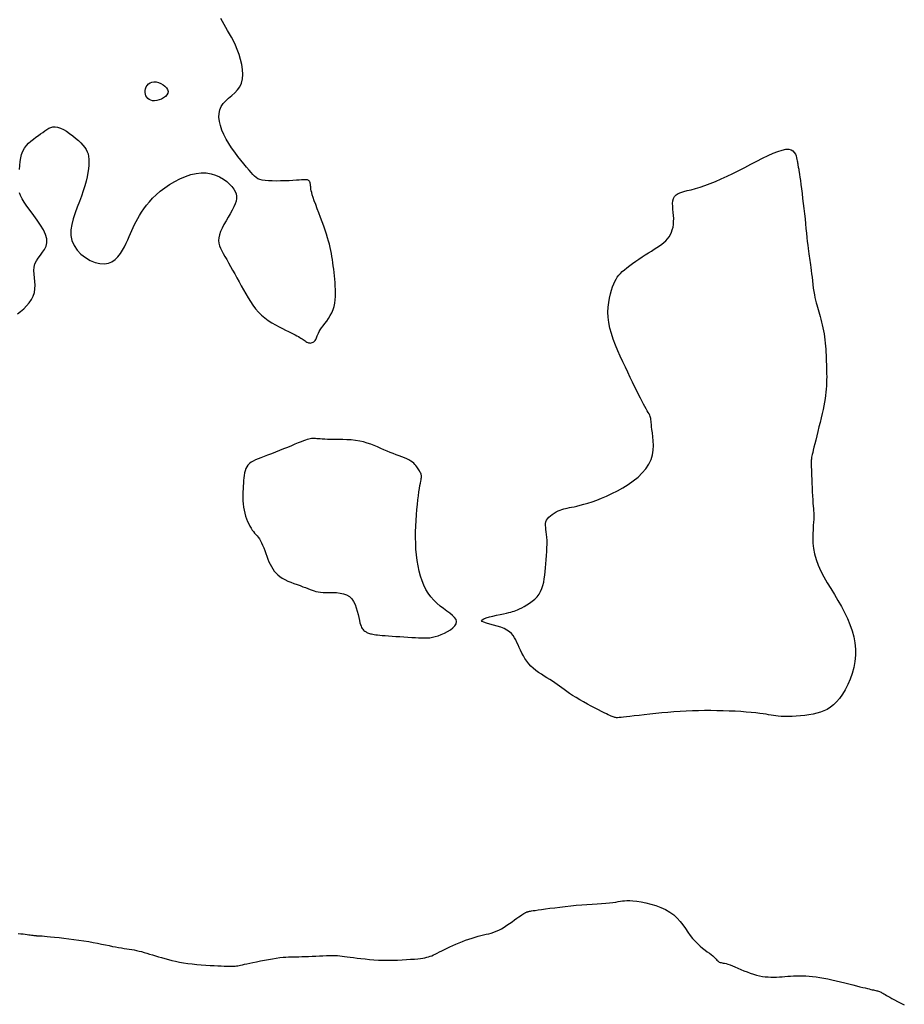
# Model space of a CAD drawing. Header units: millimetres. Extents: x 32690613 to 32693367, y 5343692 to 5344708.
# Tile 670 of 1009: x 32692819 to 32692837, y 5344531 to 5344551. Entities that reach past the tile are written whole.
import ezdxf

# ---------------------------------------------------------------- set-up
doc = ezdxf.new("R2010")
doc.units = ezdxf.units.MM
doc.header["$LTSCALE"] = 20
doc.layers.add('02-DGM_HL_490.50', color=52, linetype='Continuous')
doc.layers.add('02-DGM_HL_491.00', color=62, linetype='Continuous')

msp = doc.modelspace()

# ---------------------------------------------------------------- linework, layer by layer
at = {"layer": '02-DGM_HL_490.50', "elevation": 490.5, "flags": 128}
for points in [[(32692819.221, 5344548.297), (32692819.226, 5344548.375), (32692819.234, 5344548.454), (32692819.246, 5344548.53), (32692819.264, 5344548.603), (32692819.289, 5344548.67), (32692819.322, 5344548.73), (32692819.361, 5344548.783), (32692819.405, 5344548.831), (32692819.453, 5344548.874), (32692819.503, 5344548.914), (32692819.554, 5344548.95), (32692819.604, 5344548.984), (32692819.651, 5344549.018), (32692819.695, 5344549.05), (32692819.736, 5344549.081), (32692819.776, 5344549.11), (32692819.815, 5344549.133), (32692819.856, 5344549.151), (32692819.899, 5344549.162), (32692819.945, 5344549.164), (32692819.996, 5344549.156), (32692820.052, 5344549.137), (32692820.113, 5344549.108), (32692820.176, 5344549.072), (32692820.24, 5344549.029), (32692820.303, 5344548.983), (32692820.363, 5344548.933), (32692820.419, 5344548.884), (32692820.469, 5344548.835), (32692820.512, 5344548.789), (32692820.548, 5344548.745), (32692820.576, 5344548.701), (32692820.599, 5344548.657), (32692820.615, 5344548.611), (32692820.626, 5344548.561), (32692820.633, 5344548.508), (32692820.634, 5344548.448), (32692820.632, 5344548.382), (32692820.625, 5344548.31), (32692820.614, 5344548.231), (32692820.598, 5344548.146), (32692820.577, 5344548.055), (32692820.551, 5344547.959), (32692820.519, 5344547.858), (32692820.482, 5344547.751), (32692820.439, 5344547.64), (32692820.394, 5344547.526), (32692820.351, 5344547.41), (32692820.312, 5344547.293), (32692820.283, 5344547.177), (32692820.267, 5344547.063), (32692820.267, 5344546.952), (32692820.287, 5344546.846), (32692820.33, 5344546.747), (32692820.393, 5344546.655), (32692820.472, 5344546.573), (32692820.561, 5344546.503), (32692820.658, 5344546.445), (32692820.757, 5344546.403), (32692820.855, 5344546.378), (32692820.947, 5344546.372), (32692821.029, 5344546.385), (32692821.102, 5344546.415), (32692821.167, 5344546.46), (32692821.224, 5344546.517), (32692821.274, 5344546.581), (32692821.319, 5344546.651), (32692821.358, 5344546.723), (32692821.393, 5344546.794), (32692821.424, 5344546.862), (32692821.453, 5344546.927), (32692821.48, 5344546.99), (32692821.507, 5344547.051), (32692821.534, 5344547.111), (32692821.562, 5344547.172), (32692821.592, 5344547.233), (32692821.626, 5344547.296), (32692821.663, 5344547.361), (32692821.704, 5344547.428), (32692821.751, 5344547.496), (32692821.804, 5344547.566), (32692821.863, 5344547.637), (32692821.929, 5344547.708), (32692822.003, 5344547.779), (32692822.085, 5344547.85), (32692822.176, 5344547.919), (32692822.274, 5344547.987), (32692822.378, 5344548.049), (32692822.485, 5344548.105), (32692822.595, 5344548.153), (32692822.705, 5344548.191), (32692822.814, 5344548.216), (32692822.92, 5344548.228), (32692823.022, 5344548.224), (32692823.118, 5344548.207), (32692823.209, 5344548.179), (32692823.292, 5344548.142), (32692823.368, 5344548.097), (32692823.436, 5344548.049), (32692823.494, 5344547.998), (32692823.543, 5344547.946), (32692823.581, 5344547.897), (32692823.61, 5344547.849), (32692823.628, 5344547.801), (32692823.637, 5344547.752), (32692823.636, 5344547.702), (32692823.627, 5344547.649), (32692823.609, 5344547.592), (32692823.583, 5344547.531), (32692823.549, 5344547.465), (32692823.51, 5344547.394), (32692823.467, 5344547.321), (32692823.423, 5344547.247), (32692823.381, 5344547.172), (32692823.343, 5344547.099), (32692823.311, 5344547.029), (32692823.287, 5344546.963), (32692823.274, 5344546.903), (32692823.271, 5344546.846), (32692823.277, 5344546.793), (32692823.29, 5344546.741), (32692823.31, 5344546.69), (32692823.336, 5344546.637), (32692823.366, 5344546.582), (32692823.4, 5344546.523), (32692823.436, 5344546.459), (32692823.475, 5344546.391), (32692823.515, 5344546.319), (32692823.557, 5344546.244), (32692823.6, 5344546.167), (32692823.644, 5344546.087), (32692823.688, 5344546.006), (32692823.733, 5344545.925), (32692823.778, 5344545.843), (32692823.824, 5344545.762), (32692823.871, 5344545.683), (32692823.919, 5344545.605), (32692823.971, 5344545.53), (32692824.025, 5344545.459), (32692824.083, 5344545.392), (32692824.146, 5344545.329), (32692824.213, 5344545.272), (32692824.283, 5344545.219), (32692824.356, 5344545.172), (32692824.429, 5344545.129), (32692824.501, 5344545.09), (32692824.57, 5344545.055), (32692824.635, 5344545.024), (32692824.694, 5344544.996), (32692824.746, 5344544.971), (32692824.792, 5344544.949), (32692824.832, 5344544.928), (32692824.866, 5344544.91), (32692824.897, 5344544.893), (32692824.924, 5344544.877), (32692824.948, 5344544.862), (32692824.971, 5344544.847), (32692824.991, 5344544.832), (32692825.011, 5344544.818), (32692825.03, 5344544.804), (32692825.048, 5344544.792), (32692825.066, 5344544.781), (32692825.084, 5344544.772), (32692825.102, 5344544.766), (32692825.12, 5344544.763), (32692825.138, 5344544.762), (32692825.157, 5344544.765), (32692825.175, 5344544.77), (32692825.193, 5344544.778), (32692825.21, 5344544.789), (32692825.225, 5344544.801), (32692825.238, 5344544.815), (32692825.249, 5344544.83), (32692825.258, 5344544.847), (32692825.265, 5344544.865), (32692825.272, 5344544.885), (32692825.279, 5344544.908), (32692825.288, 5344544.933), (32692825.301, 5344544.961), (32692825.317, 5344544.993), (32692825.339, 5344545.028), (32692825.366, 5344545.068), (32692825.398, 5344545.111), (32692825.434, 5344545.158), (32692825.471, 5344545.209), (32692825.507, 5344545.263), (32692825.542, 5344545.32), (32692825.574, 5344545.379), (32692825.601, 5344545.442), (32692825.621, 5344545.506), (32692825.636, 5344545.573), (32692825.645, 5344545.641), (32692825.65, 5344545.71), (32692825.651, 5344545.78), (32692825.65, 5344545.851), (32692825.646, 5344545.921), (32692825.641, 5344545.992), (32692825.635, 5344546.061), (32692825.629, 5344546.13), (32692825.622, 5344546.198), (32692825.614, 5344546.265), (32692825.605, 5344546.331), (32692825.596, 5344546.396), (32692825.587, 5344546.46), (32692825.576, 5344546.523), (32692825.566, 5344546.584), (32692825.554, 5344546.646), (32692825.541, 5344546.708), (32692825.526, 5344546.771), (32692825.509, 5344546.837), (32692825.489, 5344546.906), (32692825.466, 5344546.979), (32692825.44, 5344547.058), (32692825.41, 5344547.142), (32692825.378, 5344547.23), (32692825.345, 5344547.32), (32692825.311, 5344547.409), (32692825.278, 5344547.496), (32692825.247, 5344547.579), (32692825.219, 5344547.654), (32692825.196, 5344547.721), (32692825.178, 5344547.778), (32692825.166, 5344547.824), (32692825.157, 5344547.863), (32692825.151, 5344547.895), (32692825.148, 5344547.921), (32692825.146, 5344547.942), (32692825.144, 5344547.961), (32692825.143, 5344547.978), (32692825.141, 5344547.995), (32692825.137, 5344548.011), (32692825.133, 5344548.026), (32692825.128, 5344548.04), (32692825.121, 5344548.052), (32692825.113, 5344548.063), (32692825.104, 5344548.072), (32692825.094, 5344548.079), (32692825.083, 5344548.084), (32692825.069, 5344548.087), (32692825.051, 5344548.087), (32692825.028, 5344548.087), (32692824.998, 5344548.085), (32692824.96, 5344548.082), (32692824.912, 5344548.078), (32692824.854, 5344548.074), (32692824.785, 5344548.07), (32692824.706, 5344548.066), (32692824.622, 5344548.063), (32692824.534, 5344548.061), (32692824.447, 5344548.06), (32692824.363, 5344548.061), (32692824.285, 5344548.064), (32692824.216, 5344548.07), (32692824.159, 5344548.079), (32692824.112, 5344548.091), (32692824.072, 5344548.107), (32692824.037, 5344548.129), (32692824.004, 5344548.156), (32692823.97, 5344548.191), (32692823.933, 5344548.232), (32692823.891, 5344548.283), (32692823.841, 5344548.341), (32692823.785, 5344548.408), (32692823.725, 5344548.482), (32692823.662, 5344548.561), (32692823.599, 5344548.645), (32692823.537, 5344548.733), (32692823.478, 5344548.823), (32692823.424, 5344548.915), (32692823.378, 5344549.007), (32692823.339, 5344549.098), (32692823.309, 5344549.187), (32692823.288, 5344549.274), (32692823.279, 5344549.358), (32692823.281, 5344549.437), (32692823.295, 5344549.511), (32692823.323, 5344549.578), (32692823.365, 5344549.639), (32692823.417, 5344549.694), (32692823.476, 5344549.747), (32692823.538, 5344549.8), (32692823.599, 5344549.855), (32692823.655, 5344549.913), (32692823.703, 5344549.979), (32692823.739, 5344550.053), (32692823.759, 5344550.137), (32692823.765, 5344550.23), (32692823.759, 5344550.329), (32692823.743, 5344550.432), (32692823.718, 5344550.536), (32692823.687, 5344550.638), (32692823.651, 5344550.736), (32692823.613, 5344550.828), (32692823.573, 5344550.912), (32692823.534, 5344550.988), (32692823.494, 5344551.058), (32692823.456, 5344551.123), (32692823.418, 5344551.185), (32692823.383, 5344551.245), (32692823.35, 5344551.304), (32692823.32, 5344551.365)], [(32692819.179, 5344545.357), (32692819.243, 5344545.404), (32692819.306, 5344545.458), (32692819.365, 5344545.516), (32692819.418, 5344545.579), (32692819.464, 5344545.645), (32692819.5, 5344545.715), (32692819.524, 5344545.788), (32692819.536, 5344545.862), (32692819.537, 5344545.938), (32692819.533, 5344546.014), (32692819.525, 5344546.09), (32692819.518, 5344546.165), (32692819.514, 5344546.237), (32692819.519, 5344546.306), (32692819.535, 5344546.372), (32692819.564, 5344546.433), (32692819.603, 5344546.492), (32692819.647, 5344546.549), (32692819.692, 5344546.608), (32692819.731, 5344546.668), (32692819.762, 5344546.733), (32692819.779, 5344546.803), (32692819.776, 5344546.882), (32692819.751, 5344546.969), (32692819.707, 5344547.063), (32692819.65, 5344547.162), (32692819.582, 5344547.262), (32692819.51, 5344547.361), (32692819.439, 5344547.457), (32692819.372, 5344547.547), (32692819.316, 5344547.628), (32692819.273, 5344547.699), (32692819.243, 5344547.762), (32692819.224, 5344547.818)]]:
    msp.add_lwpolyline(points, dxfattribs=at)
for points in [[(32692821.953, 5344550.08), (32692821.999, 5344550.077), (32692822.047, 5344550.065), (32692822.095, 5344550.046), (32692822.141, 5344550.02), (32692822.181, 5344549.99), (32692822.213, 5344549.956), (32692822.235, 5344549.92), (32692822.244, 5344549.883), (32692822.238, 5344549.847), (32692822.219, 5344549.813), (32692822.189, 5344549.781), (32692822.151, 5344549.753), (32692822.108, 5344549.729), (32692822.061, 5344549.71), (32692822.013, 5344549.697), (32692821.968, 5344549.692), (32692821.926, 5344549.694), (32692821.89, 5344549.703), (32692821.858, 5344549.719), (32692821.831, 5344549.74), (32692821.809, 5344549.766), (32692821.793, 5344549.796), (32692821.782, 5344549.83), (32692821.778, 5344549.865), (32692821.779, 5344549.902), (32692821.787, 5344549.939), (32692821.801, 5344549.975), (32692821.82, 5344550.007), (32692821.845, 5344550.036), (32692821.876, 5344550.059), (32692821.912, 5344550.074)], [(32692832.412, 5344537.242), (32692832.288, 5344537.23), (32692832.165, 5344537.218), (32692832.046, 5344537.206), (32692831.933, 5344537.193), (32692831.826, 5344537.18), (32692831.729, 5344537.169), (32692831.642, 5344537.158), (32692831.568, 5344537.149), (32692831.507, 5344537.142), (32692831.459, 5344537.138), (32692831.421, 5344537.135), (32692831.391, 5344537.133), (32692831.368, 5344537.134), (32692831.349, 5344537.136), (32692831.333, 5344537.139), (32692831.318, 5344537.143), (32692831.301, 5344537.149), (32692831.282, 5344537.156), (32692831.26, 5344537.166), (32692831.233, 5344537.178), (32692831.201, 5344537.193), (32692831.163, 5344537.212), (32692831.117, 5344537.234), (32692831.063, 5344537.262), (32692831, 5344537.294), (32692830.93, 5344537.33), (32692830.855, 5344537.37), (32692830.777, 5344537.412), (32692830.697, 5344537.455), (32692830.619, 5344537.499), (32692830.544, 5344537.543), (32692830.474, 5344537.586), (32692830.411, 5344537.627), (32692830.354, 5344537.667), (32692830.302, 5344537.705), (32692830.253, 5344537.741), (32692830.206, 5344537.777), (32692830.159, 5344537.812), (32692830.111, 5344537.846), (32692830.062, 5344537.88), (32692830.009, 5344537.914), (32692829.953, 5344537.948), (32692829.896, 5344537.982), (32692829.839, 5344538.018), (32692829.782, 5344538.056), (32692829.727, 5344538.096), (32692829.674, 5344538.139), (32692829.625, 5344538.184), (32692829.581, 5344538.233), (32692829.541, 5344538.285), (32692829.505, 5344538.339), (32692829.473, 5344538.394), (32692829.443, 5344538.45), (32692829.415, 5344538.506), (32692829.39, 5344538.561), (32692829.366, 5344538.615), (32692829.342, 5344538.667), (32692829.319, 5344538.716), (32692829.293, 5344538.762), (32692829.263, 5344538.806), (32692829.229, 5344538.847), (32692829.188, 5344538.885), (32692829.139, 5344538.919), (32692829.081, 5344538.949), (32692829.013, 5344538.976), (32692828.938, 5344539), (32692828.862, 5344539.021), (32692828.788, 5344539.041), (32692828.723, 5344539.059), (32692828.671, 5344539.076), (32692828.635, 5344539.093), (32692828.622, 5344539.11), (32692828.634, 5344539.129), (32692828.668, 5344539.147), (32692828.719, 5344539.167), (32692828.783, 5344539.185), (32692828.854, 5344539.204), (32692828.929, 5344539.221), (32692829.002, 5344539.237), (32692829.069, 5344539.251), (32692829.126, 5344539.263), (32692829.174, 5344539.273), (32692829.215, 5344539.283), (32692829.252, 5344539.293), (32692829.286, 5344539.303), (32692829.32, 5344539.316), (32692829.356, 5344539.331), (32692829.396, 5344539.35), (32692829.442, 5344539.372), (32692829.492, 5344539.399), (32692829.545, 5344539.43), (32692829.599, 5344539.465), (32692829.653, 5344539.505), (32692829.703, 5344539.548), (32692829.75, 5344539.595), (32692829.791, 5344539.647), (32692829.824, 5344539.703), (32692829.85, 5344539.762), (32692829.871, 5344539.825), (32692829.887, 5344539.892), (32692829.899, 5344539.961), (32692829.909, 5344540.034), (32692829.917, 5344540.11), (32692829.923, 5344540.188), (32692829.93, 5344540.269), (32692829.937, 5344540.351), (32692829.943, 5344540.433), (32692829.948, 5344540.515), (32692829.952, 5344540.594), (32692829.954, 5344540.669), (32692829.954, 5344540.741), (32692829.951, 5344540.806), (32692829.946, 5344540.865), (32692829.939, 5344540.918), (32692829.932, 5344540.966), (32692829.927, 5344541.009), (32692829.923, 5344541.049), (32692829.924, 5344541.086), (32692829.93, 5344541.12), (32692829.943, 5344541.153), (32692829.964, 5344541.185), (32692829.991, 5344541.216), (32692830.023, 5344541.245), (32692830.06, 5344541.273), (32692830.099, 5344541.299), (32692830.14, 5344541.322), (32692830.181, 5344541.342), (32692830.22, 5344541.36), (32692830.257, 5344541.373), (32692830.293, 5344541.384), (32692830.329, 5344541.393), (32692830.367, 5344541.402), (32692830.408, 5344541.41), (32692830.453, 5344541.419), (32692830.503, 5344541.429), (32692830.561, 5344541.442), (32692830.628, 5344541.459), (32692830.702, 5344541.479), (32692830.783, 5344541.503), (32692830.871, 5344541.531), (32692830.964, 5344541.565), (32692831.063, 5344541.603), (32692831.167, 5344541.647), (32692831.274, 5344541.697), (32692831.385, 5344541.753), (32692831.495, 5344541.815), (32692831.604, 5344541.883), (32692831.709, 5344541.955), (32692831.806, 5344542.033), (32692831.893, 5344542.116), (32692831.967, 5344542.203), (32692832.027, 5344542.294), (32692832.07, 5344542.389), (32692832.097, 5344542.486), (32692832.112, 5344542.583), (32692832.117, 5344542.677), (32692832.114, 5344542.768), (32692832.107, 5344542.853), (32692832.098, 5344542.931), (32692832.089, 5344542.999), (32692832.082, 5344543.055), (32692832.077, 5344543.102), (32692832.074, 5344543.141), (32692832.072, 5344543.172), (32692832.069, 5344543.2), (32692832.066, 5344543.223), (32692832.061, 5344543.246), (32692832.053, 5344543.268), (32692832.043, 5344543.292), (32692832.03, 5344543.319), (32692832.013, 5344543.349), (32692831.994, 5344543.383), (32692831.972, 5344543.422), (32692831.946, 5344543.466), (32692831.918, 5344543.517), (32692831.887, 5344543.574), (32692831.853, 5344543.639), (32692831.817, 5344543.712), (32692831.778, 5344543.791), (32692831.736, 5344543.876), (32692831.692, 5344543.967), (32692831.646, 5344544.063), (32692831.598, 5344544.165), (32692831.548, 5344544.27), (32692831.496, 5344544.379), (32692831.444, 5344544.491), (32692831.393, 5344544.606), (32692831.345, 5344544.721), (32692831.301, 5344544.837), (32692831.263, 5344544.953), (32692831.232, 5344545.067), (32692831.21, 5344545.179), (32692831.197, 5344545.288), (32692831.194, 5344545.393), (32692831.198, 5344545.493), (32692831.209, 5344545.589), (32692831.225, 5344545.678), (32692831.244, 5344545.761), (32692831.265, 5344545.837), (32692831.288, 5344545.905), (32692831.31, 5344545.964), (32692831.333, 5344546.016), (32692831.358, 5344546.062), (32692831.384, 5344546.104), (32692831.414, 5344546.143), (32692831.447, 5344546.18), (32692831.486, 5344546.217), (32692831.53, 5344546.255), (32692831.58, 5344546.295), (32692831.636, 5344546.337), (32692831.695, 5344546.381), (32692831.758, 5344546.425), (32692831.823, 5344546.47), (32692831.888, 5344546.513), (32692831.953, 5344546.555), (32692832.016, 5344546.596), (32692832.077, 5344546.633), (32692832.134, 5344546.669), (32692832.189, 5344546.703), (32692832.24, 5344546.737), (32692832.287, 5344546.771), (32692832.331, 5344546.806), (32692832.371, 5344546.843), (32692832.406, 5344546.882), (32692832.437, 5344546.924), (32692832.463, 5344546.969), (32692832.486, 5344547.017), (32692832.503, 5344547.067), (32692832.517, 5344547.12), (32692832.526, 5344547.176), (32692832.53, 5344547.234), (32692832.531, 5344547.295), (32692832.527, 5344547.357), (32692832.522, 5344547.421), (32692832.515, 5344547.484), (32692832.511, 5344547.546), (32692832.51, 5344547.604), (32692832.514, 5344547.657), (32692832.526, 5344547.705), (32692832.547, 5344547.746), (32692832.579, 5344547.779), (32692832.621, 5344547.805), (32692832.674, 5344547.827), (32692832.736, 5344547.846), (32692832.807, 5344547.864), (32692832.886, 5344547.883), (32692832.973, 5344547.906), (32692833.067, 5344547.933), (32692833.167, 5344547.967), (32692833.272, 5344548.007), (32692833.383, 5344548.053), (32692833.498, 5344548.104), (32692833.616, 5344548.158), (32692833.736, 5344548.216), (32692833.857, 5344548.276), (32692833.98, 5344548.338), (32692834.102, 5344548.401), (32692834.223, 5344548.464), (32692834.34, 5344548.523), (32692834.452, 5344548.577), (32692834.557, 5344548.625), (32692834.653, 5344548.663), (32692834.738, 5344548.69), (32692834.812, 5344548.705), (32692834.872, 5344548.705), (32692834.92, 5344548.693), (32692834.957, 5344548.671), (32692834.985, 5344548.641), (32692835.006, 5344548.607), (32692835.02, 5344548.57), (32692835.03, 5344548.534), (32692835.037, 5344548.501), (32692835.043, 5344548.472), (32692835.047, 5344548.448), (32692835.051, 5344548.429), (32692835.054, 5344548.412), (32692835.056, 5344548.398), (32692835.058, 5344548.386), (32692835.06, 5344548.375), (32692835.062, 5344548.364), (32692835.064, 5344548.353), (32692835.067, 5344548.34), (32692835.07, 5344548.323), (32692835.074, 5344548.302), (32692835.078, 5344548.274), (32692835.084, 5344548.238), (32692835.091, 5344548.193), (32692835.099, 5344548.137), (32692835.108, 5344548.069), (32692835.119, 5344547.99), (32692835.131, 5344547.902), (32692835.143, 5344547.807), (32692835.155, 5344547.707), (32692835.168, 5344547.603), (32692835.18, 5344547.498), (32692835.192, 5344547.393), (32692835.203, 5344547.289), (32692835.213, 5344547.188), (32692835.223, 5344547.09), (32692835.232, 5344546.997), (32692835.241, 5344546.909), (32692835.249, 5344546.828), (32692835.257, 5344546.753), (32692835.265, 5344546.687), (32692835.272, 5344546.629), (32692835.279, 5344546.577), (32692835.286, 5344546.531), (32692835.294, 5344546.487), (32692835.301, 5344546.443), (32692835.308, 5344546.399), (32692835.315, 5344546.351), (32692835.322, 5344546.297), (32692835.33, 5344546.236), (32692835.338, 5344546.17), (32692835.346, 5344546.099), (32692835.354, 5344546.027), (32692835.363, 5344545.953), (32692835.372, 5344545.881), (32692835.382, 5344545.811), (32692835.393, 5344545.746), (32692835.404, 5344545.687), (32692835.416, 5344545.633), (32692835.429, 5344545.583), (32692835.442, 5344545.536), (32692835.455, 5344545.49), (32692835.469, 5344545.444), (32692835.483, 5344545.398), (32692835.498, 5344545.35), (32692835.512, 5344545.299), (32692835.527, 5344545.245), (32692835.541, 5344545.189), (32692835.554, 5344545.131), (32692835.567, 5344545.072), (32692835.579, 5344545.011), (32692835.59, 5344544.949), (32692835.599, 5344544.887), (32692835.607, 5344544.825), (32692835.614, 5344544.762), (32692835.619, 5344544.7), (32692835.624, 5344544.638), (32692835.627, 5344544.575), (32692835.63, 5344544.513), (32692835.633, 5344544.451), (32692835.635, 5344544.388), (32692835.638, 5344544.326), (32692835.64, 5344544.263), (32692835.642, 5344544.201), (32692835.643, 5344544.138), (32692835.644, 5344544.076), (32692835.643, 5344544.013), (32692835.641, 5344543.95), (32692835.638, 5344543.888), (32692835.634, 5344543.825), (32692835.627, 5344543.761), (32692835.62, 5344543.696), (32692835.61, 5344543.629), (32692835.598, 5344543.559), (32692835.584, 5344543.485), (32692835.569, 5344543.407), (32692835.551, 5344543.324), (32692835.531, 5344543.236), (32692835.509, 5344543.145), (32692835.487, 5344543.052), (32692835.464, 5344542.959), (32692835.442, 5344542.87), (32692835.42, 5344542.785), (32692835.401, 5344542.707), (32692835.384, 5344542.639), (32692835.37, 5344542.581), (32692835.359, 5344542.533), (32692835.35, 5344542.494), (32692835.343, 5344542.462), (32692835.338, 5344542.436), (32692835.334, 5344542.415), (32692835.332, 5344542.396), (32692835.33, 5344542.38), (32692835.329, 5344542.364), (32692835.328, 5344542.347), (32692835.328, 5344542.327), (32692835.328, 5344542.303), (32692835.329, 5344542.274), (32692835.33, 5344542.237), (32692835.332, 5344542.19), (32692835.334, 5344542.134), (32692835.337, 5344542.066), (32692835.34, 5344541.989), (32692835.344, 5344541.905), (32692835.347, 5344541.819), (32692835.351, 5344541.732), (32692835.356, 5344541.648), (32692835.36, 5344541.569), (32692835.364, 5344541.5), (32692835.369, 5344541.441), (32692835.373, 5344541.39), (32692835.377, 5344541.346), (32692835.38, 5344541.305), (32692835.381, 5344541.264), (32692835.382, 5344541.22), (32692835.38, 5344541.171), (32692835.377, 5344541.114), (32692835.372, 5344541.045), (32692835.366, 5344540.967), (32692835.362, 5344540.88), (32692835.361, 5344540.785), (32692835.365, 5344540.684), (32692835.376, 5344540.577), (32692835.397, 5344540.467), (32692835.428, 5344540.353), (32692835.471, 5344540.238), (32692835.525, 5344540.12), (32692835.587, 5344540.002), (32692835.655, 5344539.882), (32692835.726, 5344539.762), (32692835.8, 5344539.64), (32692835.872, 5344539.519), (32692835.942, 5344539.396), (32692836.006, 5344539.274), (32692836.065, 5344539.151), (32692836.116, 5344539.028), (32692836.159, 5344538.904), (32692836.193, 5344538.781), (32692836.217, 5344538.656), (32692836.23, 5344538.532), (32692836.231, 5344538.407), (32692836.219, 5344538.281), (32692836.196, 5344538.157), (32692836.162, 5344538.036), (32692836.121, 5344537.919), (32692836.073, 5344537.808), (32692836.02, 5344537.704), (32692835.963, 5344537.61), (32692835.904, 5344537.527), (32692835.844, 5344537.455), (32692835.783, 5344537.395), (32692835.72, 5344537.345), (32692835.656, 5344537.304), (32692835.589, 5344537.271), (32692835.518, 5344537.244), (32692835.444, 5344537.223), (32692835.366, 5344537.205), (32692835.283, 5344537.191), (32692835.197, 5344537.18), (32692835.11, 5344537.171), (32692835.023, 5344537.165), (32692834.939, 5344537.161), (32692834.859, 5344537.159), (32692834.784, 5344537.159), (32692834.717, 5344537.161), (32692834.658, 5344537.165), (32692834.607, 5344537.171), (32692834.559, 5344537.178), (32692834.512, 5344537.185), (32692834.463, 5344537.194), (32692834.41, 5344537.203), (32692834.35, 5344537.213), (32692834.281, 5344537.222), (32692834.199, 5344537.232), (32692834.107, 5344537.241), (32692834.005, 5344537.249), (32692833.896, 5344537.257), (32692833.78, 5344537.264), (32692833.66, 5344537.27), (32692833.536, 5344537.274), (32692833.411, 5344537.277), (32692833.286, 5344537.278), (32692833.161, 5344537.278), (32692833.036, 5344537.276), (32692832.911, 5344537.272), (32692832.786, 5344537.267), (32692832.661, 5344537.26), (32692832.537, 5344537.251)], [(32692826.23, 5344538.908), (32692826.244, 5344538.898), (32692826.258, 5344538.888), (32692826.272, 5344538.879), (32692826.288, 5344538.871), (32692826.304, 5344538.863), (32692826.322, 5344538.856), (32692826.342, 5344538.85), (32692826.362, 5344538.844), (32692826.385, 5344538.838), (32692826.41, 5344538.833), (32692826.438, 5344538.828), (32692826.471, 5344538.824), (32692826.508, 5344538.819), (32692826.552, 5344538.814), (32692826.603, 5344538.81), (32692826.661, 5344538.805), (32692826.728, 5344538.8), (32692826.802, 5344538.795), (32692826.88, 5344538.789), (32692826.961, 5344538.784), (32692827.043, 5344538.779), (32692827.124, 5344538.774), (32692827.202, 5344538.769), (32692827.275, 5344538.765), (32692827.341, 5344538.761), (32692827.402, 5344538.758), (32692827.459, 5344538.757), (32692827.513, 5344538.759), (32692827.567, 5344538.763), (32692827.621, 5344538.772), (32692827.677, 5344538.785), (32692827.736, 5344538.803), (32692827.8, 5344538.827), (32692827.865, 5344538.856), (32692827.929, 5344538.89), (32692827.989, 5344538.926), (32692828.04, 5344538.966), (32692828.08, 5344539.007), (32692828.106, 5344539.048), (32692828.114, 5344539.09), (32692828.103, 5344539.132), (32692828.074, 5344539.173), (32692828.03, 5344539.215), (32692827.976, 5344539.259), (32692827.913, 5344539.305), (32692827.846, 5344539.354), (32692827.777, 5344539.406), (32692827.711, 5344539.464), (32692827.648, 5344539.527), (32692827.591, 5344539.595), (32692827.538, 5344539.668), (32692827.491, 5344539.747), (32692827.449, 5344539.831), (32692827.411, 5344539.921), (32692827.379, 5344540.016), (32692827.351, 5344540.117), (32692827.329, 5344540.223), (32692827.311, 5344540.333), (32692827.298, 5344540.447), (32692827.288, 5344540.563), (32692827.283, 5344540.681), (32692827.28, 5344540.8), (32692827.281, 5344540.918), (32692827.284, 5344541.036), (32692827.289, 5344541.151), (32692827.297, 5344541.262), (32692827.306, 5344541.37), (32692827.316, 5344541.472), (32692827.326, 5344541.567), (32692827.337, 5344541.654), (32692827.348, 5344541.733), (32692827.359, 5344541.801), (32692827.368, 5344541.859), (32692827.377, 5344541.906), (32692827.384, 5344541.946), (32692827.39, 5344541.978), (32692827.395, 5344542.004), (32692827.398, 5344542.026), (32692827.399, 5344542.045), (32692827.398, 5344542.062), (32692827.395, 5344542.078), (32692827.391, 5344542.095), (32692827.384, 5344542.111), (32692827.376, 5344542.128), (32692827.367, 5344542.145), (32692827.356, 5344542.163), (32692827.344, 5344542.181), (32692827.331, 5344542.201), (32692827.317, 5344542.222), (32692827.302, 5344542.244), (32692827.285, 5344542.267), (32692827.265, 5344542.29), (32692827.241, 5344542.313), (32692827.214, 5344542.336), (32692827.182, 5344542.359), (32692827.145, 5344542.381), (32692827.102, 5344542.403), (32692827.054, 5344542.424), (32692827.002, 5344542.445), (32692826.946, 5344542.466), (32692826.887, 5344542.488), (32692826.826, 5344542.51), (32692826.763, 5344542.534), (32692826.7, 5344542.56), (32692826.636, 5344542.588), (32692826.572, 5344542.616), (32692826.506, 5344542.646), (32692826.439, 5344542.674), (32692826.37, 5344542.701), (32692826.297, 5344542.726), (32692826.221, 5344542.748), (32692826.142, 5344542.766), (32692826.058, 5344542.779), (32692825.971, 5344542.789), (32692825.883, 5344542.794), (32692825.796, 5344542.798), (32692825.712, 5344542.799), (32692825.631, 5344542.8), (32692825.557, 5344542.8), (32692825.49, 5344542.8), (32692825.432, 5344542.802), (32692825.382, 5344542.805), (32692825.339, 5344542.808), (32692825.302, 5344542.811), (32692825.269, 5344542.814), (32692825.24, 5344542.816), (32692825.214, 5344542.817), (32692825.189, 5344542.817), (32692825.164, 5344542.815), (32692825.137, 5344542.811), (32692825.109, 5344542.805), (32692825.077, 5344542.796), (32692825.041, 5344542.784), (32692824.998, 5344542.768), (32692824.949, 5344542.75), (32692824.892, 5344542.727), (32692824.826, 5344542.7), (32692824.753, 5344542.67), (32692824.675, 5344542.638), (32692824.593, 5344542.605), (32692824.509, 5344542.571), (32692824.426, 5344542.537), (32692824.345, 5344542.506), (32692824.268, 5344542.476), (32692824.197, 5344542.45), (32692824.132, 5344542.426), (32692824.074, 5344542.403), (32692824.021, 5344542.381), (32692823.974, 5344542.358), (32692823.933, 5344542.334), (32692823.898, 5344542.307), (32692823.868, 5344542.277), (32692823.844, 5344542.243), (32692823.826, 5344542.204), (32692823.811, 5344542.162), (32692823.8, 5344542.116), (32692823.792, 5344542.067), (32692823.786, 5344542.016), (32692823.781, 5344541.962), (32692823.777, 5344541.907), (32692823.773, 5344541.849), (32692823.769, 5344541.791), (32692823.766, 5344541.731), (32692823.765, 5344541.67), (32692823.765, 5344541.609), (32692823.767, 5344541.547), (32692823.772, 5344541.485), (32692823.779, 5344541.423), (32692823.79, 5344541.361), (32692823.804, 5344541.3), (32692823.821, 5344541.24), (32692823.84, 5344541.183), (32692823.861, 5344541.128), (32692823.884, 5344541.078), (32692823.907, 5344541.031), (32692823.931, 5344540.99), (32692823.956, 5344540.954), (32692823.981, 5344540.922), (32692824.005, 5344540.893), (32692824.03, 5344540.865), (32692824.055, 5344540.837), (32692824.079, 5344540.807), (32692824.102, 5344540.774), (32692824.125, 5344540.736), (32692824.147, 5344540.692), (32692824.168, 5344540.643), (32692824.19, 5344540.59), (32692824.211, 5344540.535), (32692824.232, 5344540.478), (32692824.253, 5344540.42), (32692824.275, 5344540.364), (32692824.297, 5344540.309), (32692824.321, 5344540.257), (32692824.346, 5344540.209), (32692824.373, 5344540.163), (32692824.403, 5344540.12), (32692824.437, 5344540.08), (32692824.475, 5344540.042), (32692824.518, 5344540.007), (32692824.566, 5344539.975), (32692824.62, 5344539.945), (32692824.679, 5344539.916), (32692824.741, 5344539.89), (32692824.804, 5344539.866), (32692824.867, 5344539.843), (32692824.929, 5344539.822), (32692824.987, 5344539.801), (32692825.041, 5344539.782), (32692825.088, 5344539.764), (32692825.132, 5344539.746), (32692825.173, 5344539.73), (32692825.213, 5344539.716), (32692825.253, 5344539.704), (32692825.297, 5344539.695), (32692825.345, 5344539.688), (32692825.399, 5344539.684), (32692825.461, 5344539.683), (32692825.529, 5344539.683), (32692825.6, 5344539.683), (32692825.673, 5344539.68), (32692825.745, 5344539.672), (32692825.813, 5344539.658), (32692825.877, 5344539.635), (32692825.933, 5344539.602), (32692825.98, 5344539.556), (32692826.018, 5344539.501), (32692826.049, 5344539.438), (32692826.074, 5344539.371), (32692826.094, 5344539.302), (32692826.11, 5344539.235), (32692826.124, 5344539.171), (32692826.136, 5344539.115), (32692826.147, 5344539.067), (32692826.159, 5344539.028), (32692826.17, 5344538.996), (32692826.182, 5344538.97), (32692826.194, 5344538.949), (32692826.206, 5344538.933), (32692826.218, 5344538.919)]]:
    msp.add_lwpolyline(points, close=True, dxfattribs=at)
at = {"layer": '02-DGM_HL_491.00', "elevation": 491, "flags": 128}
msp.add_lwpolyline([(32692819.195, 5344532.743), (32692819.247, 5344532.737), (32692819.294, 5344532.731), (32692819.337, 5344532.726), (32692819.376, 5344532.721), (32692819.41, 5344532.716), (32692819.441, 5344532.712), (32692819.468, 5344532.709), (32692819.49, 5344532.706), (32692819.51, 5344532.703), (32692819.526, 5344532.701), (32692819.539, 5344532.699), (32692819.55, 5344532.698), (32692819.559, 5344532.697), (32692819.567, 5344532.696), (32692819.574, 5344532.696), (32692819.581, 5344532.696), (32692819.588, 5344532.695), (32692819.596, 5344532.695), (32692819.609, 5344532.695), (32692819.626, 5344532.694), (32692819.651, 5344532.693), (32692819.684, 5344532.69), (32692819.728, 5344532.687), (32692819.784, 5344532.682), (32692819.853, 5344532.675), (32692819.934, 5344532.667), (32692820.025, 5344532.657), (32692820.122, 5344532.647), (32692820.223, 5344532.634), (32692820.327, 5344532.621), (32692820.431, 5344532.607), (32692820.532, 5344532.591), (32692820.629, 5344532.575), (32692820.721, 5344532.558), (32692820.808, 5344532.542), (32692820.89, 5344532.525), (32692820.968, 5344532.508), (32692821.042, 5344532.493), (32692821.111, 5344532.479), (32692821.176, 5344532.466), (32692821.237, 5344532.456), (32692821.295, 5344532.446), (32692821.35, 5344532.438), (32692821.402, 5344532.43), (32692821.453, 5344532.422), (32692821.503, 5344532.414), (32692821.552, 5344532.406), (32692821.602, 5344532.396), (32692821.653, 5344532.384), (32692821.704, 5344532.371), (32692821.757, 5344532.356), (32692821.812, 5344532.34), (32692821.868, 5344532.323), (32692821.926, 5344532.306), (32692821.986, 5344532.287), (32692822.048, 5344532.268), (32692822.112, 5344532.249), (32692822.179, 5344532.23), (32692822.249, 5344532.211), (32692822.322, 5344532.193), (32692822.398, 5344532.176), (32692822.477, 5344532.159), (32692822.56, 5344532.144), (32692822.646, 5344532.131), (32692822.736, 5344532.12), (32692822.827, 5344532.111), (32692822.92, 5344532.103), (32692823.01, 5344532.096), (32692823.098, 5344532.091), (32692823.181, 5344532.087), (32692823.257, 5344532.083), (32692823.324, 5344532.081), (32692823.382, 5344532.078), (32692823.431, 5344532.076), (32692823.472, 5344532.075), (32692823.507, 5344532.074), (32692823.537, 5344532.074), (32692823.564, 5344532.075), (32692823.588, 5344532.076), (32692823.611, 5344532.078), (32692823.635, 5344532.081), (32692823.66, 5344532.085), (32692823.688, 5344532.09), (32692823.719, 5344532.097), (32692823.756, 5344532.104), (32692823.798, 5344532.113), (32692823.847, 5344532.124), (32692823.905, 5344532.136), (32692823.971, 5344532.15), (32692824.045, 5344532.166), (32692824.123, 5344532.182), (32692824.205, 5344532.198), (32692824.287, 5344532.213), (32692824.368, 5344532.227), (32692824.445, 5344532.24), (32692824.517, 5344532.25), (32692824.582, 5344532.257), (32692824.64, 5344532.262), (32692824.695, 5344532.265), (32692824.747, 5344532.266), (32692824.798, 5344532.267), (32692824.85, 5344532.267), (32692824.905, 5344532.268), (32692824.965, 5344532.269), (32692825.03, 5344532.271), (32692825.1, 5344532.274), (32692825.173, 5344532.278), (32692825.248, 5344532.282), (32692825.322, 5344532.286), (32692825.395, 5344532.289), (32692825.464, 5344532.292), (32692825.528, 5344532.293), (32692825.586, 5344532.294), (32692825.639, 5344532.292), (32692825.689, 5344532.29), (32692825.737, 5344532.286), (32692825.786, 5344532.281), (32692825.836, 5344532.275), (32692825.89, 5344532.268), (32692825.95, 5344532.26), (32692826.016, 5344532.251), (32692826.089, 5344532.241), (32692826.168, 5344532.231), (32692826.251, 5344532.222), (32692826.339, 5344532.213), (32692826.43, 5344532.206), (32692826.525, 5344532.2), (32692826.621, 5344532.196), (32692826.719, 5344532.195), (32692826.817, 5344532.196), (32692826.913, 5344532.199), (32692827.007, 5344532.203), (32692827.096, 5344532.208), (32692827.179, 5344532.215), (32692827.255, 5344532.221), (32692827.322, 5344532.228), (32692827.38, 5344532.234), (32692827.429, 5344532.241), (32692827.471, 5344532.248), (32692827.508, 5344532.256), (32692827.542, 5344532.265), (32692827.575, 5344532.276), (32692827.607, 5344532.288), (32692827.642, 5344532.304), (32692827.68, 5344532.322), (32692827.721, 5344532.342), (32692827.767, 5344532.365), (32692827.815, 5344532.389), (32692827.866, 5344532.415), (32692827.921, 5344532.442), (32692827.978, 5344532.469), (32692828.038, 5344532.497), (32692828.101, 5344532.524), (32692828.166, 5344532.551), (32692828.231, 5344532.577), (32692828.297, 5344532.603), (32692828.363, 5344532.626), (32692828.428, 5344532.648), (32692828.491, 5344532.668), (32692828.551, 5344532.685), (32692828.609, 5344532.699), (32692828.663, 5344532.712), (32692828.716, 5344532.724), (32692828.768, 5344532.736), (32692828.819, 5344532.75), (32692828.87, 5344532.766), (32692828.921, 5344532.785), (32692828.974, 5344532.809), (32692829.028, 5344532.838), (32692829.084, 5344532.871), (32692829.139, 5344532.907), (32692829.193, 5344532.944), (32692829.245, 5344532.981), (32692829.294, 5344533.017), (32692829.339, 5344533.05), (32692829.378, 5344533.079), (32692829.411, 5344533.103), (32692829.439, 5344533.122), (32692829.462, 5344533.137), (32692829.481, 5344533.148), (32692829.496, 5344533.157), (32692829.508, 5344533.163), (32692829.517, 5344533.167), (32692829.526, 5344533.171), (32692829.533, 5344533.174), (32692829.539, 5344533.176), (32692829.545, 5344533.179), (32692829.551, 5344533.181), (32692829.556, 5344533.183), (32692829.561, 5344533.185), (32692829.566, 5344533.186), (32692829.572, 5344533.188), (32692829.578, 5344533.19), (32692829.586, 5344533.191), (32692829.597, 5344533.194), (32692829.615, 5344533.197), (32692829.639, 5344533.201), (32692829.672, 5344533.206), (32692829.715, 5344533.212), (32692829.771, 5344533.22), (32692829.84, 5344533.23), (32692829.92, 5344533.241), (32692830.011, 5344533.254), (32692830.11, 5344533.266), (32692830.215, 5344533.279), (32692830.324, 5344533.292), (32692830.436, 5344533.304), (32692830.548, 5344533.315), (32692830.659, 5344533.325), (32692830.767, 5344533.333), (32692830.872, 5344533.341), (32692830.971, 5344533.347), (32692831.065, 5344533.354), (32692831.151, 5344533.36), (32692831.228, 5344533.367), (32692831.296, 5344533.374), (32692831.353, 5344533.381), (32692831.402, 5344533.389), (32692831.447, 5344533.397), (32692831.489, 5344533.403), (32692831.533, 5344533.408), (32692831.581, 5344533.41), (32692831.637, 5344533.409), (32692831.703, 5344533.405), (32692831.781, 5344533.396), (32692831.87, 5344533.383), (32692831.967, 5344533.364), (32692832.067, 5344533.339), (32692832.169, 5344533.309), (32692832.27, 5344533.272), (32692832.366, 5344533.228), (32692832.454, 5344533.177), (32692832.532, 5344533.119), (32692832.602, 5344533.054), (32692832.664, 5344532.985), (32692832.72, 5344532.914), (32692832.772, 5344532.842), (32692832.821, 5344532.771), (32692832.869, 5344532.703), (32692832.917, 5344532.64), (32692832.967, 5344532.582), (32692833.019, 5344532.53), (32692833.07, 5344532.484), (32692833.12, 5344532.442), (32692833.169, 5344532.404), (32692833.215, 5344532.37), (32692833.257, 5344532.339), (32692833.294, 5344532.31), (32692833.326, 5344532.283), (32692833.353, 5344532.258), (32692833.375, 5344532.235), (32692833.395, 5344532.215), (32692833.412, 5344532.197), (32692833.428, 5344532.181), (32692833.443, 5344532.169), (32692833.458, 5344532.159), (32692833.475, 5344532.152), (32692833.494, 5344532.147), (32692833.514, 5344532.143), (32692833.538, 5344532.139), (32692833.566, 5344532.134), (32692833.598, 5344532.127), (32692833.634, 5344532.117), (32692833.677, 5344532.103), (32692833.725, 5344532.085), (32692833.778, 5344532.062), (32692833.835, 5344532.037), (32692833.896, 5344532.011), (32692833.959, 5344531.983), (32692834.023, 5344531.957), (32692834.088, 5344531.932), (32692834.152, 5344531.91), (32692834.214, 5344531.893), (32692834.276, 5344531.878), (32692834.335, 5344531.868), (32692834.394, 5344531.86), (32692834.453, 5344531.855), (32692834.51, 5344531.853), (32692834.567, 5344531.853), (32692834.624, 5344531.854), (32692834.681, 5344531.857), (32692834.738, 5344531.861), (32692834.795, 5344531.865), (32692834.853, 5344531.87), (32692834.911, 5344531.874), (32692834.971, 5344531.878), (32692835.031, 5344531.88), (32692835.093, 5344531.881), (32692835.156, 5344531.88), (32692835.221, 5344531.877), (32692835.289, 5344531.872), (32692835.358, 5344531.865), (32692835.43, 5344531.856), (32692835.505, 5344531.845), (32692835.583, 5344531.831), (32692835.665, 5344531.815), (32692835.75, 5344531.797), (32692835.837, 5344531.778), (32692835.925, 5344531.757), (32692836.012, 5344531.736), (32692836.096, 5344531.714), (32692836.176, 5344531.694), (32692836.251, 5344531.675), (32692836.318, 5344531.658), (32692836.377, 5344531.643), (32692836.428, 5344531.631), (32692836.472, 5344531.62), (32692836.51, 5344531.611), (32692836.543, 5344531.603), (32692836.572, 5344531.597), (32692836.597, 5344531.591), (32692836.62, 5344531.586), (32692836.641, 5344531.581), (32692836.661, 5344531.575), (32692836.68, 5344531.57), (32692836.698, 5344531.564), (32692836.716, 5344531.558), (32692836.734, 5344531.551), (32692836.751, 5344531.543), (32692836.769, 5344531.534), (32692836.788, 5344531.523), (32692836.808, 5344531.511), (32692836.831, 5344531.497), (32692836.858, 5344531.481), (32692836.889, 5344531.463), (32692836.926, 5344531.441), (32692836.97, 5344531.417), (32692837.022, 5344531.389), (32692837.082, 5344531.358), (32692837.15, 5344531.324), (32692837.223, 5344531.288)], dxfattribs=at)

doc.saveas('drawing.dxf')
